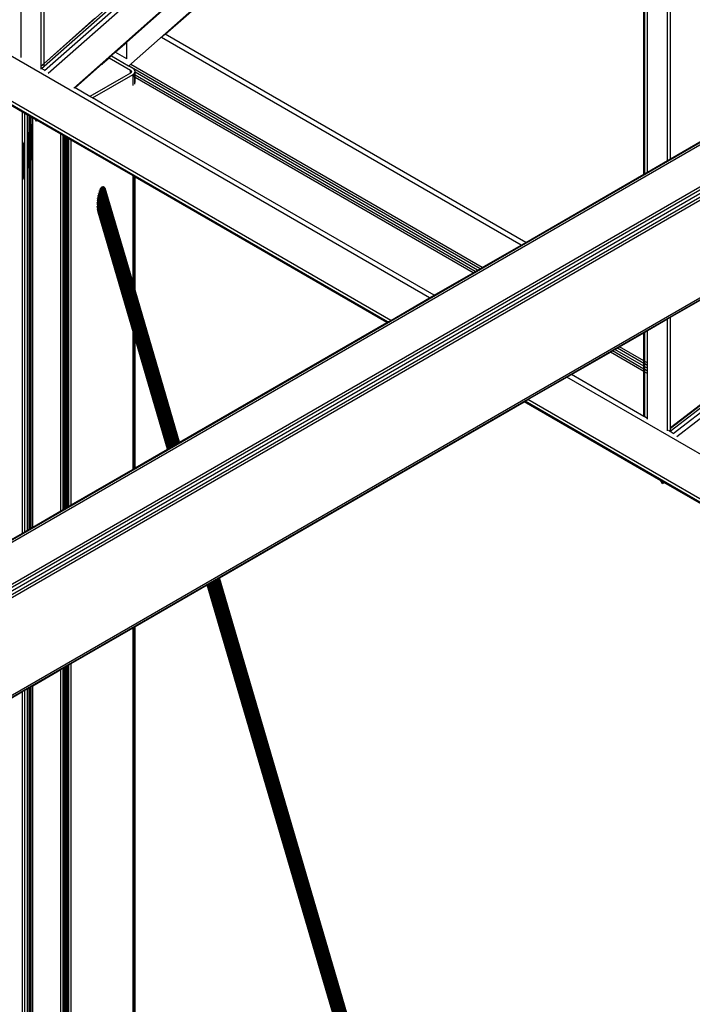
# Model space of a CAD drawing. Header units: millimetres. Extents: x 10 to 1250, y -62 to 528.
# Tile 752 of 909: x 624.097 to 624.691, y 520.601 to 521.47. Entities that reach past the tile are written whole.
import ezdxf

# ---------------------------------------------------------------- set-up
doc = ezdxf.new("R2010")
doc.units = ezdxf.units.MM
doc.header["$LTSCALE"] = 0.05

msp = doc.modelspace()

# ---------------------------------------------------------------- linework, layer by layer
at = {"color": 8}
for p, q in [((624.09857, 521.43701), (624.09857, 522.23616)), ((624.11639, 521.42956), (624.11639, 522.22381)), ((624.11894, 521.43182), (624.11894, 522.22205)), ((624.11667, 521.4273), (624.6212, 521.87407)), ((624.11894, 521.43162), (624.61973, 521.87508)), ((624.11943, 521.42564), (624.6238, 521.87227)), ((624.12257, 521.42315), (624.62714, 521.86995)), ((624.45938, 521.22477), (623.36468, 521.8568)), ((624.14527, 521.41004), (624.64818, 521.85537)), ((624.19191, 521.45056), (624.64865, 521.85501)), ((624.42503, 521.20494), (623.33033, 521.83697)), ((624.66963, 521.34616), (624.66963, 521.84051)), ((624.67218, 521.34763), (624.67218, 521.83875)), ((624.42255, 521.20351), (623.32784, 521.83553)), ((624.19349, 521.42946), (624.64865, 521.83252)), ((624.22602, 521.45749), (624.64865, 521.83174)), ((624.64865, 521.33405), (624.64865, 521.83174)), ((624.64947, 521.33452), (624.64947, 521.83246)), ((624.65181, 521.33587), (624.65181, 521.83453)), ((622.42582, 520.05006), (625.17876, 521.63947)), ((622.42779, 520.04937), (625.17876, 521.63764)), ((622.4599, 520.03083), (625.20489, 521.61565)), ((622.46188, 520.02924), (625.20761, 521.61448)), ((622.46355, 520.02698), (625.20974, 521.61249)), ((622.46467, 520.0244), (625.21249, 521.61086)), ((622.46506, 520.02189), (625.2127, 521.60824)), ((622.50939, 519.96142), (625.19965, 521.51464)), ((622.51083, 519.96042), (625.19905, 521.51247)), ((624.67187, 521.1071), (625.17134, 521.49292)), ((624.67218, 521.1098), (625.16966, 521.49409)), ((624.67459, 521.10512), (625.17412, 521.49099)), ((624.67784, 521.10256), (625.17758, 521.48859)), ((624.11894, 521.43182), (624.16391, 521.47164)), ((624.5402, 521.27143), (624.22269, 521.45474)), ((624.22334, 521.45511), (624.22602, 521.45749)), ((624.54424, 521.27376), (624.22602, 521.45749)), ((624.1818, 521.4416), (624.19191, 521.45056)), ((624.19191, 521.43576), (624.19191, 521.45056)), ((624.17633, 521.43676), (624.17811, 521.43834)), ((624.17811, 521.43834), (624.17831, 521.43852)), ((624.17863, 521.43804), (624.17811, 521.43834)), ((624.17831, 521.43852), (624.1818, 521.4416)), ((624.17863, 521.43804), (624.17831, 521.43852)), ((624.19349, 521.42946), (624.17863, 521.43804)), ((624.19191, 521.43576), (624.1818, 521.4416)), ((624.11639, 521.42956), (624.11894, 521.43182)), ((624.11639, 521.42937), (624.11894, 521.43162)), ((624.11639, 521.42937), (624.11639, 521.42956)), ((624.11639, 521.42746), (624.11639, 521.42937)), ((624.11894, 521.43162), (624.11894, 521.43182)), ((624.11894, 521.4296), (624.11894, 521.43162)), ((624.14632, 521.41019), (624.17031, 521.43143)), ((624.17031, 521.43143), (624.17633, 521.43676)), ((624.17031, 521.43047), (624.17031, 521.43143)), ((624.17633, 521.43676), (624.19523, 521.42585)), ((624.1938, 521.42928), (624.19349, 521.42946)), ((624.19748, 521.42716), (624.1938, 521.42928)), ((624.50399, 521.25053), (624.19405, 521.42947)), ((624.50585, 521.2516), (624.19558, 521.43073)), ((624.11667, 521.4273), (624.11639, 521.42746)), ((624.11639, 521.42672), (624.11639, 521.42746)), ((624.11937, 521.42574), (624.11667, 521.4273)), ((624.18902, 521.41967), (624.15946, 521.4026)), ((624.16172, 521.40129), (624.19748, 521.42194)), ((624.19523, 521.42325), (624.18902, 521.41967)), ((624.19523, 521.42585), (624.19592, 521.42525)), ((624.19523, 521.42375), (624.19523, 521.42585)), ((624.19557, 521.42355), (624.19523, 521.42375)), ((624.19523, 521.42325), (624.19523, 521.42375)), ((624.19557, 521.42355), (624.19523, 521.42325)), ((624.19592, 521.42384), (624.19557, 521.42355)), ((624.19592, 521.42525), (624.19616, 521.42455)), ((624.19592, 521.42384), (624.19592, 521.42525)), ((624.19616, 521.42455), (624.19592, 521.42384)), ((624.19888, 521.42596), (624.19748, 521.42716)), ((624.19748, 521.42194), (624.19888, 521.42314)), ((624.19748, 521.41217), (624.19748, 521.42194)), ((624.19935, 521.42455), (624.19888, 521.42596)), ((624.19888, 521.42314), (624.19917, 521.424)), ((624.19888, 521.42164), (624.19888, 521.42314)), ((624.19935, 521.42137), (624.19888, 521.42164)), ((624.19888, 521.4195), (624.19888, 521.42164)), ((624.19917, 521.424), (624.19935, 521.42455)), ((624.19935, 521.42389), (624.19917, 521.424)), ((624.19935, 521.42389), (624.19935, 521.42455)), ((624.50181, 521.24927), (624.19935, 521.42389)), ((624.19935, 521.42137), (624.19935, 521.42389)), ((624.49962, 521.248), (624.19935, 521.42137)), ((624.19935, 521.41923), (624.19935, 521.42137)), ((624.19935, 521.41923), (624.19888, 521.4195)), ((624.19888, 521.4195), (624.19888, 521.41337)), ((624.49777, 521.24694), (624.19935, 521.41923)), ((624.19935, 521.41478), (624.19935, 521.41923)), ((624.0999, 521.38879), (624.07499, 521.40317)), ((624.14632, 521.41019), (624.14592, 521.41042)), ((624.15946, 521.4026), (624.14632, 521.41019)), ((624.16172, 521.40129), (624.15946, 521.4026)), ((624.17018, 521.39641), (624.16172, 521.40129)), ((624.46342, 521.22711), (624.17018, 521.39641)), ((624.0999, 521.35843), (624.0999, 521.38879)), ((624.10197, 521.38759), (624.0999, 521.38879)), ((624.10442, 521.38618), (624.10197, 521.38759)), ((624.10197, 521.36311), (624.10197, 521.38759)), ((624.10564, 521.38548), (624.10442, 521.38618)), ((624.10442, 521.36864), (624.10442, 521.38618)), ((624.10667, 521.38488), (624.10564, 521.38548)), ((624.10564, 521.3714), (624.10564, 521.38548)), ((624.10686, 521.38477), (624.10667, 521.38488)), ((624.10667, 521.37374), (624.10667, 521.38488)), ((624.10706, 521.38465), (624.10686, 521.38477)), ((624.10686, 521.37416), (624.10686, 521.38477)), ((624.10754, 521.38438), (624.10706, 521.38465)), ((624.10706, 521.37462), (624.10706, 521.38465)), ((624.10893, 521.38357), (624.10754, 521.38438)), ((624.10754, 521.3757), (624.10754, 521.38438)), ((624.10754, 521.3757), (624.10893, 521.37884)), ((624.10754, 521.37546), (624.10893, 521.37861)), ((624.10754, 521.375), (624.10893, 521.37815)), ((624.10754, 521.37431), (624.10893, 521.37746)), ((624.10754, 521.37342), (624.10893, 521.37656)), ((624.11135, 521.38218), (624.10893, 521.38357)), ((624.10893, 521.37884), (624.10893, 521.38357)), ((624.10893, 521.37861), (624.10893, 521.37884)), ((624.10893, 521.37815), (624.10893, 521.37861)), ((624.10893, 521.37746), (624.10893, 521.37815)), ((624.10893, 521.37656), (624.10893, 521.37746)), ((624.10893, 521.37547), (624.10893, 521.37656)), ((624.11227, 521.38082), (624.11135, 521.38218)), ((624.11284, 521.38132), (624.11135, 521.38218)), ((624.11227, 521.38082), (624.11284, 521.38132)), ((624.11299, 521.38123), (624.11227, 521.38082)), ((624.11299, 521.38123), (624.11284, 521.38132)), ((624.13384, 521.36919), (624.11299, 521.38123)), ((624.10442, 521.36864), (624.10564, 521.3714)), ((624.10442, 521.3684), (624.10564, 521.37117)), ((624.10442, 521.36794), (624.10564, 521.3707)), ((624.10442, 521.36725), (624.10564, 521.37002)), ((624.10442, 521.36636), (624.10564, 521.36912)), ((624.10442, 521.3684), (624.10442, 521.36864)), ((624.10442, 521.36794), (624.10442, 521.3684)), ((624.10442, 521.36526), (624.10564, 521.36802)), ((624.10442, 521.36725), (624.10442, 521.36794)), ((624.10564, 521.3714), (624.10667, 521.37374)), ((624.10564, 521.37117), (624.10667, 521.37351)), ((624.10564, 521.3707), (624.10667, 521.37304)), ((624.10564, 521.37002), (624.10667, 521.37236)), ((624.10564, 521.36912), (624.10667, 521.37146)), ((624.10564, 521.37117), (624.10564, 521.3714)), ((624.10564, 521.3707), (624.10564, 521.37117)), ((624.10564, 521.37002), (624.10564, 521.3707)), ((624.10564, 521.36802), (624.10667, 521.37036)), ((624.10564, 521.36912), (624.10564, 521.37002)), ((624.10564, 521.36802), (624.10564, 521.36912)), ((624.10564, 521.36675), (624.10667, 521.36909)), ((624.10564, 521.36675), (624.10564, 521.36802)), ((624.10564, 521.36531), (624.10667, 521.36765)), ((624.10667, 521.37374), (624.10686, 521.37416)), ((624.10667, 521.37351), (624.10686, 521.37393)), ((624.10667, 521.37351), (624.10667, 521.37374)), ((624.10667, 521.37304), (624.10667, 521.37351)), ((624.10667, 521.37304), (624.10686, 521.37347)), ((624.10667, 521.37236), (624.10667, 521.37304)), ((624.10667, 521.37236), (624.10686, 521.37278)), ((624.10667, 521.37146), (624.10667, 521.37236)), ((624.10667, 521.37146), (624.10686, 521.37188)), ((624.10667, 521.37036), (624.10667, 521.37146)), ((624.10667, 521.37036), (624.10686, 521.37079)), ((624.10667, 521.36909), (624.10667, 521.37036)), ((624.10667, 521.36909), (624.10686, 521.36951)), ((624.10667, 521.36765), (624.10667, 521.36909)), ((624.10667, 521.36765), (624.10686, 521.36808)), ((624.10667, 521.36608), (624.10667, 521.36765)), ((624.10686, 521.37416), (624.10706, 521.37462)), ((624.10686, 521.37393), (624.10706, 521.37439)), ((624.10686, 521.37393), (624.10686, 521.37416)), ((624.10686, 521.37347), (624.10706, 521.37393)), ((624.10686, 521.37347), (624.10686, 521.37393)), ((624.10686, 521.37278), (624.10686, 521.37347)), ((624.10686, 521.37278), (624.10706, 521.37324)), ((624.10686, 521.37188), (624.10686, 521.37278)), ((624.10686, 521.37188), (624.10706, 521.37234)), ((624.10686, 521.37079), (624.10686, 521.37188)), ((624.10686, 521.37079), (624.10706, 521.37125)), ((624.10686, 521.36951), (624.10686, 521.37079)), ((624.10686, 521.36951), (624.10706, 521.36997)), ((624.10686, 521.36808), (624.10686, 521.36951)), ((624.10686, 521.36808), (624.10706, 521.36854)), ((624.10686, 521.3665), (624.10686, 521.36808)), ((624.10706, 521.37462), (624.10754, 521.3757)), ((624.10706, 521.37439), (624.10754, 521.37546)), ((624.10706, 521.37393), (624.10754, 521.375)), ((624.10706, 521.37439), (624.10706, 521.37462)), ((624.10706, 521.37393), (624.10706, 521.37439)), ((624.10706, 521.37324), (624.10754, 521.37431)), ((624.10706, 521.37324), (624.10706, 521.37393)), ((624.10706, 521.37234), (624.10754, 521.37342)), ((624.10706, 521.37234), (624.10706, 521.37324)), ((624.10706, 521.37125), (624.10706, 521.37234)), ((624.10706, 521.37125), (624.10754, 521.37232)), ((624.10706, 521.36997), (624.10706, 521.37125)), ((624.10706, 521.36997), (624.10754, 521.37105)), ((624.10706, 521.36854), (624.10706, 521.36997)), ((624.10706, 521.36854), (624.10754, 521.36961)), ((624.10706, 521.36696), (624.10706, 521.36854)), ((624.10706, 521.36696), (624.10754, 521.36804)), ((624.10754, 521.37546), (624.10754, 521.3757)), ((624.10754, 521.37232), (624.10893, 521.37547)), ((624.10754, 521.375), (624.10754, 521.37546)), ((624.10754, 521.37431), (624.10754, 521.375)), ((624.10754, 521.37342), (624.10754, 521.37431)), ((624.10754, 521.37105), (624.10893, 521.37419)), ((624.10754, 521.37232), (624.10754, 521.37342)), ((624.10754, 521.36961), (624.10893, 521.37276)), ((624.10754, 521.37105), (624.10754, 521.37232)), ((624.10754, 521.36804), (624.10893, 521.37118)), ((624.10754, 521.36961), (624.10754, 521.37105)), ((624.10754, 521.36804), (624.10754, 521.36961)), ((624.10754, 521.36635), (624.10893, 521.3695)), ((624.10754, 521.36635), (624.10754, 521.36804)), ((624.10754, 521.36458), (624.10893, 521.36773)), ((624.10893, 521.37419), (624.10893, 521.37547)), ((624.10893, 521.37276), (624.10893, 521.37419)), ((624.10893, 521.37118), (624.10893, 521.37276)), ((624.10893, 521.3695), (624.10893, 521.37118)), ((624.10893, 521.36773), (624.10893, 521.3695)), ((624.10893, 521.3659), (624.10893, 521.36773)), ((624.13384, 521.03682), (624.13384, 521.36919)), ((624.13591, 521.368), (624.13384, 521.36919)), ((624.13591, 521.03802), (624.13591, 521.368)), ((624.1361, 521.36789), (624.13591, 521.368)), ((624.1361, 521.03813), (624.1361, 521.36789)), ((624.13637, 521.36773), (624.1361, 521.36789)), ((624.13637, 521.03828), (624.13637, 521.36773)), ((624.13656, 521.36762), (624.13637, 521.36773)), ((624.13656, 521.03839), (624.13656, 521.36762)), ((624.13714, 521.36729), (624.13656, 521.36762)), ((624.67218, 521.34763), (624.71715, 521.3736)), ((624.0999, 521.35843), (624.10197, 521.36311)), ((624.0999, 521.3582), (624.10197, 521.36288)), ((624.0999, 521.35774), (624.10197, 521.36242)), ((624.0999, 521.35705), (624.10197, 521.36173)), ((624.0999, 521.35615), (624.10197, 521.36083)), ((624.0999, 521.35506), (624.10197, 521.35974)), ((624.10197, 521.36288), (624.10197, 521.36311)), ((624.10197, 521.36242), (624.10197, 521.36288)), ((624.10197, 521.36173), (624.10197, 521.36242)), ((624.10197, 521.36083), (624.10197, 521.36173)), ((624.10197, 521.35974), (624.10197, 521.36083)), ((624.10197, 521.35846), (624.10197, 521.35974)), ((624.10442, 521.36636), (624.10442, 521.36725)), ((624.10442, 521.36399), (624.10564, 521.36675)), ((624.10442, 521.36526), (624.10442, 521.36636)), ((624.10442, 521.36255), (624.10564, 521.36531)), ((624.10442, 521.36399), (624.10442, 521.36526)), ((624.10442, 521.36255), (624.10442, 521.36399)), ((624.10442, 521.36098), (624.10564, 521.36374)), ((624.10442, 521.36098), (624.10442, 521.36255)), ((624.10442, 521.35929), (624.10564, 521.36205)), ((624.10442, 521.35929), (624.10442, 521.36098)), ((624.10442, 521.35752), (624.10564, 521.36028)), ((624.10442, 521.35752), (624.10442, 521.35929)), ((624.10564, 521.36531), (624.10564, 521.36675)), ((624.10564, 521.36374), (624.10667, 521.36608)), ((624.10564, 521.36374), (624.10564, 521.36531)), ((624.10564, 521.36205), (624.10667, 521.3644)), ((624.10564, 521.36205), (624.10564, 521.36374)), ((624.10564, 521.36028), (624.10667, 521.36262)), ((624.10564, 521.36028), (624.10564, 521.36205)), ((624.10564, 521.35845), (624.10667, 521.36079)), ((624.10564, 521.35845), (624.10564, 521.36028)), ((624.10564, 521.35659), (624.10667, 521.35893)), ((624.10667, 521.36608), (624.10686, 521.3665)), ((624.10667, 521.3644), (624.10667, 521.36608)), ((624.10667, 521.3644), (624.10686, 521.36482)), ((624.10667, 521.36262), (624.10667, 521.3644)), ((624.10667, 521.36262), (624.10686, 521.36305)), ((624.10667, 521.36079), (624.10667, 521.36262)), ((624.10667, 521.36079), (624.10686, 521.36122)), ((624.10667, 521.35893), (624.10667, 521.36079)), ((624.10667, 521.35893), (624.10686, 521.35936)), ((624.10667, 521.35708), (624.10667, 521.35893)), ((624.10686, 521.3665), (624.10706, 521.36696)), ((624.10686, 521.36482), (624.10686, 521.3665)), ((624.10686, 521.36482), (624.10706, 521.36528)), ((624.10686, 521.36305), (624.10686, 521.36482)), ((624.10686, 521.36305), (624.10706, 521.36351)), ((624.10686, 521.36122), (624.10686, 521.36305)), ((624.10686, 521.36122), (624.10706, 521.36168)), ((624.10686, 521.35936), (624.10686, 521.36122)), ((624.10686, 521.35936), (624.10706, 521.35982)), ((624.10686, 521.3575), (624.10686, 521.35936)), ((624.10706, 521.36528), (624.10706, 521.36696)), ((624.10706, 521.36528), (624.10754, 521.36635)), ((624.10706, 521.36351), (624.10706, 521.36528)), ((624.10706, 521.36351), (624.10754, 521.36458)), ((624.10706, 521.36168), (624.10706, 521.36351)), ((624.10706, 521.36168), (624.10754, 521.36275)), ((624.10706, 521.35982), (624.10706, 521.36168)), ((624.10706, 521.35982), (624.10754, 521.36089)), ((624.10706, 521.35796), (624.10706, 521.35982)), ((624.10706, 521.35796), (624.10754, 521.35903)), ((624.10754, 521.36458), (624.10754, 521.36635)), ((624.10754, 521.36275), (624.10893, 521.3659)), ((624.10754, 521.36275), (624.10754, 521.36458)), ((624.10754, 521.36089), (624.10893, 521.36404)), ((624.10754, 521.36089), (624.10754, 521.36275)), ((624.10754, 521.35903), (624.10893, 521.36218)), ((624.10754, 521.35903), (624.10754, 521.36089)), ((624.10754, 521.3572), (624.10893, 521.36035)), ((624.10754, 521.3572), (624.10754, 521.35903)), ((624.10893, 521.36404), (624.10893, 521.3659)), ((624.10893, 521.36218), (624.10893, 521.36404)), ((624.10893, 521.36035), (624.10893, 521.36218)), ((624.10893, 521.35858), (624.10893, 521.36035)), ((624.13714, 521.03873), (624.13714, 521.36729)), ((624.13836, 521.36658), (624.13714, 521.36729)), ((624.13836, 521.03943), (624.13836, 521.36658)), ((624.13863, 521.36643), (624.13836, 521.36658)), ((624.13863, 521.03959), (624.13863, 521.36643)), ((624.13958, 521.36588), (624.13863, 521.36643)), ((624.13958, 521.04014), (624.13958, 521.36588)), ((624.14062, 521.36528), (624.13958, 521.36588)), ((624.14062, 521.04073), (624.14062, 521.36528)), ((624.1408, 521.36517), (624.14062, 521.36528)), ((624.1408, 521.04084), (624.1408, 521.36517)), ((624.14287, 521.36398), (624.1408, 521.36517)), ((624.14287, 521.04204), (624.14287, 521.36398)), ((624.19748, 521.33245), (624.14287, 521.36398)), ((624.0999, 521.35378), (624.10197, 521.35846)), ((624.0999, 521.3582), (624.0999, 521.35843)), ((624.0999, 521.35774), (624.0999, 521.3582)), ((624.0999, 521.35705), (624.0999, 521.35774)), ((624.0999, 521.35615), (624.0999, 521.35705)), ((624.0999, 521.35235), (624.10197, 521.35703)), ((624.0999, 521.35506), (624.0999, 521.35615)), ((624.0999, 521.35077), (624.10197, 521.35545)), ((624.0999, 521.35378), (624.0999, 521.35506)), ((624.0999, 521.35235), (624.0999, 521.35378)), ((624.0999, 521.34909), (624.10197, 521.35377)), ((624.0999, 521.35077), (624.0999, 521.35235)), ((624.0999, 521.34732), (624.10197, 521.352)), ((624.0999, 521.34909), (624.0999, 521.35077)), ((624.0999, 521.34549), (624.10197, 521.35017)), ((624.10197, 521.35703), (624.10197, 521.35846)), ((624.10197, 521.35545), (624.10197, 521.35703)), ((624.10197, 521.35377), (624.10197, 521.35545)), ((624.10197, 521.352), (624.10197, 521.35377)), ((624.10197, 521.35017), (624.10197, 521.352)), ((624.10197, 521.34831), (624.10197, 521.35017)), ((624.10442, 521.35569), (624.10564, 521.35845)), ((624.10442, 521.35569), (624.10442, 521.35752)), ((624.10442, 521.35383), (624.10564, 521.35659)), ((624.10442, 521.35383), (624.10442, 521.35569)), ((624.10442, 521.35197), (624.10564, 521.35474)), ((624.10442, 521.35197), (624.10442, 521.35383)), ((624.10442, 521.35014), (624.10564, 521.35291)), ((624.10442, 521.35014), (624.10442, 521.35197)), ((624.10442, 521.34837), (624.10564, 521.35114)), ((624.10442, 521.34837), (624.10442, 521.35014)), ((624.10564, 521.35659), (624.10564, 521.35845)), ((624.10564, 521.35474), (624.10667, 521.35708)), ((624.10564, 521.35474), (624.10564, 521.35659)), ((624.10564, 521.35291), (624.10667, 521.35525)), ((624.10564, 521.35291), (624.10564, 521.35474)), ((624.10564, 521.35114), (624.10667, 521.35348)), ((624.10564, 521.35114), (624.10564, 521.35291)), ((624.10564, 521.34945), (624.10667, 521.35179)), ((624.10564, 521.34945), (624.10564, 521.35114)), ((624.10564, 521.34788), (624.10667, 521.35022)), ((624.10667, 521.35708), (624.10686, 521.3575)), ((624.10667, 521.35525), (624.10667, 521.35708)), ((624.10667, 521.35525), (624.10686, 521.35567)), ((624.10667, 521.35348), (624.10667, 521.35525)), ((624.10667, 521.35348), (624.10686, 521.3539)), ((624.10667, 521.35179), (624.10667, 521.35348)), ((624.10667, 521.35179), (624.10686, 521.35221)), ((624.10667, 521.35022), (624.10667, 521.35179)), ((624.10667, 521.35022), (624.10686, 521.35064)), ((624.10667, 521.34878), (624.10667, 521.35022)), ((624.10686, 521.3575), (624.10706, 521.35796)), ((624.10686, 521.35567), (624.10686, 521.3575)), ((624.10686, 521.35567), (624.10706, 521.35613)), ((624.10686, 521.3539), (624.10686, 521.35567)), ((624.10686, 521.3539), (624.10706, 521.35436)), ((624.10686, 521.35221), (624.10686, 521.3539)), ((624.10686, 521.35221), (624.10706, 521.35267)), ((624.10686, 521.35064), (624.10686, 521.35221)), ((624.10686, 521.35064), (624.10706, 521.3511)), ((624.10686, 521.34921), (624.10686, 521.35064)), ((624.10706, 521.35613), (624.10706, 521.35796)), ((624.10706, 521.35613), (624.10754, 521.3572)), ((624.10706, 521.35436), (624.10706, 521.35613)), ((624.10706, 521.35436), (624.10754, 521.35543)), ((624.10706, 521.35267), (624.10706, 521.35436)), ((624.10706, 521.35267), (624.10754, 521.35375)), ((624.10706, 521.3511), (624.10706, 521.35267)), ((624.10706, 521.3511), (624.10754, 521.35217)), ((624.10706, 521.34967), (624.10706, 521.3511)), ((624.10706, 521.34967), (624.10754, 521.35074)), ((624.10754, 521.35543), (624.10893, 521.35858)), ((624.10754, 521.35543), (624.10754, 521.3572)), ((624.10754, 521.35375), (624.10893, 521.35689)), ((624.10754, 521.35375), (624.10754, 521.35543)), ((624.10754, 521.35217), (624.10893, 521.35532)), ((624.10754, 521.35074), (624.10893, 521.35389)), ((624.10754, 521.35217), (624.10754, 521.35375)), ((624.10754, 521.34947), (624.10893, 521.35261)), ((624.10754, 521.35074), (624.10754, 521.35217)), ((624.10754, 521.34837), (624.10893, 521.35152)), ((624.10754, 521.34947), (624.10754, 521.35074)), ((624.10754, 521.34747), (624.10893, 521.35062)), ((624.10893, 521.35689), (624.10893, 521.35858)), ((624.10893, 521.35532), (624.10893, 521.35689)), ((624.10893, 521.35389), (624.10893, 521.35532)), ((624.10893, 521.35261), (624.10893, 521.35389)), ((624.10893, 521.35152), (624.10893, 521.35261)), ((624.10893, 521.35062), (624.10893, 521.35152)), ((624.10893, 521.34993), (624.10893, 521.35062)), ((624.0999, 521.34732), (624.0999, 521.34909)), ((624.0999, 521.34363), (624.10197, 521.34831)), ((624.0999, 521.34549), (624.0999, 521.34732)), ((624.0999, 521.34177), (624.10197, 521.34645)), ((624.0999, 521.34363), (624.0999, 521.34549)), ((624.0999, 521.33994), (624.10197, 521.34462)), ((624.0999, 521.34177), (624.0999, 521.34363)), ((624.0999, 521.33817), (624.10197, 521.34285)), ((624.0999, 521.33994), (624.0999, 521.34177)), ((624.10197, 521.34645), (624.10197, 521.34831)), ((624.10197, 521.34462), (624.10197, 521.34645)), ((624.10197, 521.34285), (624.10197, 521.34462)), ((624.10197, 521.34116), (624.10197, 521.34285)), ((624.10442, 521.34669), (624.10564, 521.34945)), ((624.10442, 521.34669), (624.10442, 521.34837)), ((624.10442, 521.34512), (624.10564, 521.34788)), ((624.10442, 521.34512), (624.10442, 521.34669)), ((624.10442, 521.34368), (624.10564, 521.34644)), ((624.10442, 521.34241), (624.10564, 521.34517)), ((624.10442, 521.34368), (624.10442, 521.34512)), ((624.10442, 521.34131), (624.10564, 521.34407)), ((624.10442, 521.34241), (624.10442, 521.34368)), ((624.10442, 521.34041), (624.10564, 521.34318)), ((624.10442, 521.33973), (624.10564, 521.34249)), ((624.10442, 521.34131), (624.10442, 521.34241)), ((624.10442, 521.33927), (624.10564, 521.34203)), ((624.10442, 521.33903), (624.10564, 521.3418)), ((624.10564, 521.34788), (624.10564, 521.34945)), ((624.10564, 521.34644), (624.10667, 521.34878)), ((624.10564, 521.34644), (624.10564, 521.34788)), ((624.10564, 521.34517), (624.10667, 521.34751)), ((624.10564, 521.34517), (624.10564, 521.34644)), ((624.10564, 521.34407), (624.10667, 521.34641)), ((624.10564, 521.34318), (624.10667, 521.34552)), ((624.10564, 521.34407), (624.10564, 521.34517)), ((624.10564, 521.34249), (624.10667, 521.34483)), ((624.10564, 521.34203), (624.10667, 521.34437)), ((624.10564, 521.3418), (624.10667, 521.34414)), ((624.10564, 521.34318), (624.10564, 521.34407)), ((624.10564, 521.34249), (624.10564, 521.34318)), ((624.10564, 521.34203), (624.10564, 521.34249)), ((624.10564, 521.3418), (624.10564, 521.34203)), ((624.10564, 521.02054), (624.10564, 521.3418)), ((624.10667, 521.34878), (624.10686, 521.34921)), ((624.10667, 521.34751), (624.10667, 521.34878)), ((624.10667, 521.34751), (624.10686, 521.34793)), ((624.10667, 521.34641), (624.10667, 521.34751)), ((624.10667, 521.34641), (624.10686, 521.34684)), ((624.10667, 521.34552), (624.10667, 521.34641)), ((624.10667, 521.34552), (624.10686, 521.34594)), ((624.10667, 521.34483), (624.10667, 521.34552)), ((624.10667, 521.34483), (624.10686, 521.34525)), ((624.10667, 521.34437), (624.10667, 521.34483)), ((624.10667, 521.34437), (624.10686, 521.34479)), ((624.10667, 521.34414), (624.10686, 521.34456)), ((624.10667, 521.34414), (624.10667, 521.34437)), ((624.10667, 521.02114), (624.10667, 521.34414)), ((624.10686, 521.34921), (624.10706, 521.34967)), ((624.10686, 521.34793), (624.10686, 521.34921)), ((624.10686, 521.34793), (624.10706, 521.34839)), ((624.10686, 521.34684), (624.10686, 521.34793)), ((624.10686, 521.34684), (624.10706, 521.3473)), ((624.10686, 521.34594), (624.10686, 521.34684)), ((624.10686, 521.34594), (624.10706, 521.3464)), ((624.10686, 521.34525), (624.10686, 521.34594)), ((624.10686, 521.34525), (624.10706, 521.34571)), ((624.10686, 521.34479), (624.10686, 521.34525)), ((624.10686, 521.34479), (624.10706, 521.34525)), ((624.10686, 521.34456), (624.10706, 521.34502)), ((624.10686, 521.34456), (624.10686, 521.34479)), ((624.10686, 521.02125), (624.10686, 521.34456)), ((624.10706, 521.34839), (624.10706, 521.34967)), ((624.10706, 521.34839), (624.10754, 521.34947)), ((624.10706, 521.3473), (624.10706, 521.34839)), ((624.10706, 521.3473), (624.10754, 521.34837)), ((624.10706, 521.3464), (624.10754, 521.34747)), ((624.10706, 521.3464), (624.10706, 521.3473)), ((624.10706, 521.34571), (624.10754, 521.34679)), ((624.10706, 521.34571), (624.10706, 521.3464)), ((624.10706, 521.34525), (624.10754, 521.34633)), ((624.10706, 521.34502), (624.10754, 521.34609)), ((624.10706, 521.34525), (624.10706, 521.34571)), ((624.10706, 521.34502), (624.10706, 521.34525)), ((624.10706, 521.02136), (624.10706, 521.34502)), ((624.10754, 521.34679), (624.10893, 521.34993)), ((624.10754, 521.34633), (624.10893, 521.34947)), ((624.10754, 521.34837), (624.10754, 521.34947)), ((624.10754, 521.34609), (624.10893, 521.34924)), ((624.10754, 521.34747), (624.10754, 521.34837)), ((624.10754, 521.34679), (624.10754, 521.34747)), ((624.10754, 521.34633), (624.10754, 521.34679)), ((624.10754, 521.34609), (624.10754, 521.34633)), ((624.10754, 521.02164), (624.10754, 521.34609)), ((624.10893, 521.34947), (624.10893, 521.34993)), ((624.10893, 521.34924), (624.10893, 521.34947)), ((624.10893, 521.02244), (624.10893, 521.34924)), ((624.65181, 521.33587), (624.66963, 521.34616)), ((624.66963, 521.34616), (624.67218, 521.34763)), ((624.0999, 521.33648), (624.10197, 521.34116)), ((624.0999, 521.33817), (624.0999, 521.33994)), ((624.0999, 521.33491), (624.10197, 521.33959)), ((624.0999, 521.33648), (624.0999, 521.33817)), ((624.0999, 521.33348), (624.10197, 521.33816)), ((624.0999, 521.3322), (624.10197, 521.33688)), ((624.0999, 521.33491), (624.0999, 521.33648)), ((624.0999, 521.33111), (624.10197, 521.33579)), ((624.0999, 521.33348), (624.0999, 521.33491)), ((624.0999, 521.33021), (624.10197, 521.33489)), ((624.0999, 521.32952), (624.10197, 521.33421)), ((624.0999, 521.32906), (624.10197, 521.33374)), ((624.0999, 521.32883), (624.10197, 521.33351)), ((624.0999, 521.3322), (624.0999, 521.33348)), ((624.10197, 521.33959), (624.10197, 521.34116)), ((624.10197, 521.33816), (624.10197, 521.33959)), ((624.10197, 521.33688), (624.10197, 521.33816)), ((624.10197, 521.33579), (624.10197, 521.33688)), ((624.10197, 521.33489), (624.10197, 521.33579)), ((624.10197, 521.33421), (624.10197, 521.33489)), ((624.10197, 521.33374), (624.10197, 521.33421)), ((624.10197, 521.33351), (624.10197, 521.33374)), ((624.10197, 521.01842), (624.10197, 521.33351)), ((624.10442, 521.34041), (624.10442, 521.34131)), ((624.10442, 521.33973), (624.10442, 521.34041)), ((624.10442, 521.33927), (624.10442, 521.33973)), ((624.10442, 521.33903), (624.10442, 521.33927)), ((624.10442, 521.01983), (624.10442, 521.33903)), ((624.54424, 521.27376), (624.64865, 521.33405)), ((624.64865, 521.33405), (624.64947, 521.33452)), ((624.64947, 521.33452), (624.65181, 521.33587)), ((624.0999, 521.33111), (624.0999, 521.3322)), ((624.0999, 521.33021), (624.0999, 521.33111)), ((624.0999, 521.32952), (624.0999, 521.33021)), ((624.0999, 521.32906), (624.0999, 521.32952)), ((624.0999, 521.32883), (624.0999, 521.32906)), ((624.0999, 521.01723), (624.0999, 521.32883)), ((624.19748, 521.23806), (624.19748, 521.33245)), ((624.19888, 521.33165), (624.19748, 521.33245)), ((624.19888, 521.23331), (624.19888, 521.33165)), ((624.19935, 521.33137), (624.19888, 521.33165)), ((624.19935, 521.23169), (624.19935, 521.33137)), ((624.42168, 521.20301), (624.19935, 521.33137)), ((624.23184, 521.0934), (624.16675, 521.31558)), ((624.23249, 521.09378), (624.16709, 521.31703)), ((624.23316, 521.09417), (624.16747, 521.31837)), ((624.23383, 521.09455), (624.16791, 521.31958)), ((624.2345, 521.09494), (624.16837, 521.32063)), ((624.23514, 521.09531), (624.16887, 521.32152)), ((624.23576, 521.09567), (624.16938, 521.32222)), ((624.23634, 521.096), (624.16991, 521.32273)), ((624.23687, 521.09631), (624.17044, 521.32304)), ((624.23735, 521.09658), (624.17097, 521.32314)), ((624.23777, 521.09682), (624.17149, 521.32303)), ((624.23811, 521.09702), (624.17198, 521.32272)), ((624.23838, 521.09718), (624.17245, 521.3222)), ((624.23857, 521.09729), (624.17288, 521.32149)), ((624.17361, 521.31954), (624.17327, 521.3206)), ((624.19748, 521.23806), (624.17361, 521.31954)), ((624.16594, 521.30747), (624.22912, 521.09183)), ((624.22956, 521.09208), (624.16597, 521.30912)), ((624.23006, 521.09237), (624.16607, 521.31078)), ((624.23061, 521.09269), (624.16623, 521.31243)), ((624.23121, 521.09304), (624.16646, 521.31403)), ((624.22874, 521.09161), (624.16597, 521.30586)), ((624.22844, 521.09144), (624.16607, 521.30432)), ((624.22822, 521.09131), (624.16623, 521.30286)), ((624.22807, 521.09123), (624.16646, 521.30152)), ((624.19748, 521.19539), (624.16675, 521.30031)), ((624.5402, 521.27143), (624.54424, 521.27376)), ((624.50585, 521.2516), (624.5402, 521.27143)), ((624.46342, 521.22711), (624.49777, 521.24694)), ((624.49777, 521.24694), (624.49962, 521.248)), ((624.49962, 521.248), (624.50181, 521.24927)), ((624.50181, 521.24927), (624.50399, 521.25053)), ((624.50399, 521.25053), (624.50585, 521.2516)), ((624.19888, 521.23331), (624.19748, 521.23806)), ((624.19935, 521.23169), (624.19888, 521.23331)), ((624.23868, 521.09735), (624.19935, 521.23169)), ((624.67218, 521.20764), (624.71715, 521.2336)), ((624.42503, 521.20494), (624.45938, 521.22477)), ((624.45938, 521.22477), (624.46342, 521.22711)), ((624.23868, 521.09735), (624.42168, 521.20301)), ((624.42168, 521.20301), (624.42255, 521.20351)), ((624.42255, 521.20351), (624.42503, 521.20494)), ((624.65181, 521.19588), (624.66963, 521.20617)), ((624.66963, 521.20617), (624.67218, 521.20764)), ((624.66963, 521.10731), (624.66963, 521.20617)), ((624.67218, 521.11026), (624.67218, 521.20764)), ((624.19748, 521.07357), (624.19748, 521.19539)), ((624.19888, 521.19064), (624.19748, 521.19539)), ((624.62709, 521.1816), (624.64865, 521.19406)), ((624.64865, 521.19406), (624.64947, 521.19453)), ((624.64865, 521.16915), (624.64865, 521.19406)), ((624.64947, 521.19453), (624.65181, 521.19588)), ((624.64947, 521.16868), (624.64947, 521.19453)), ((624.65181, 521.16733), (624.65181, 521.19588)), ((624.19888, 521.07437), (624.19888, 521.19064)), ((624.19935, 521.18902), (624.19888, 521.19064)), ((624.19935, 521.07464), (624.19935, 521.18902)), ((624.22801, 521.09119), (624.19935, 521.18902)), ((624.58466, 521.15711), (624.61901, 521.17694)), ((624.61901, 521.17694), (624.62086, 521.17801)), ((624.64865, 521.15982), (624.61901, 521.17694)), ((624.62086, 521.17801), (624.62305, 521.17927)), ((624.64865, 521.16196), (624.62086, 521.17801)), ((624.62305, 521.17927), (624.62523, 521.18053)), ((624.64865, 521.16449), (624.62305, 521.17927)), ((624.62523, 521.18053), (624.62709, 521.1816)), ((624.64865, 521.16701), (624.62523, 521.18053)), ((624.64865, 521.16915), (624.62709, 521.1816)), ((624.64947, 521.16868), (624.64865, 521.16915)), ((624.64865, 521.16701), (624.64865, 521.16915)), ((624.65181, 521.16733), (624.64947, 521.16868)), ((624.64947, 521.16653), (624.64947, 521.16868)), ((624.64947, 521.16653), (624.64865, 521.16701)), ((624.64865, 521.16449), (624.64865, 521.16701)), ((624.64947, 521.16401), (624.64865, 521.16449)), ((624.64865, 521.16196), (624.64865, 521.16449)), ((624.64947, 521.16149), (624.64865, 521.16196)), ((624.64865, 521.15982), (624.64865, 521.16196)), ((624.64865, 521.12016), (624.64865, 521.15982)), ((624.64947, 521.15935), (624.64865, 521.15982)), ((624.65181, 521.16518), (624.64947, 521.16653)), ((624.64947, 521.16401), (624.64947, 521.16653)), ((624.65181, 521.16266), (624.64947, 521.16401)), ((624.64947, 521.16149), (624.64947, 521.16401)), ((624.65181, 521.16014), (624.64947, 521.16149)), ((624.64947, 521.15935), (624.64947, 521.16149)), ((624.64947, 521.11969), (624.64947, 521.15935)), ((624.65181, 521.158), (624.64947, 521.15935)), ((624.65181, 521.16518), (624.65181, 521.16733)), ((624.65181, 521.16266), (624.65181, 521.16518)), ((624.65181, 521.16014), (624.65181, 521.16266)), ((624.65181, 521.158), (624.65181, 521.16014)), ((624.54627, 521.13495), (624.58062, 521.15478)), ((624.58062, 521.15478), (624.58466, 521.15711)), ((625.64701, 520.5391), (624.58062, 521.15478)), ((624.64865, 521.12016), (624.58466, 521.15711)), ((624.65181, 521.11834), (624.65181, 521.158)), ((624.67218, 521.11026), (624.71715, 521.145)), ((624.27376, 520.97761), (624.54292, 521.13301)), ((624.54292, 521.13301), (624.54379, 521.13351)), ((624.6635, 521.0634), (624.54292, 521.13301)), ((624.54379, 521.13351), (624.54627, 521.13495)), ((625.61017, 520.51783), (624.54379, 521.13351)), ((625.61266, 520.51927), (624.54627, 521.13495)), ((624.64947, 521.11969), (624.64865, 521.12016)), ((624.65181, 521.11834), (624.64947, 521.11969)), ((624.64948, 521.11962), (624.64947, 521.11969)), ((624.65181, 521.11759), (624.65181, 521.11834)), ((624.67178, 521.10681), (624.67028, 521.10768)), ((624.67453, 521.10522), (624.67178, 521.10681)), ((624.67218, 521.1098), (624.67218, 521.11026)), ((624.67218, 521.10764), (624.67218, 521.1098)), ((624.19935, 521.07464), (624.22801, 521.09119)), ((624.22801, 521.09119), (624.22807, 521.09123)), ((624.22807, 521.09123), (624.22822, 521.09131)), ((624.22822, 521.09131), (624.22844, 521.09144)), ((624.22844, 521.09144), (624.22874, 521.09161)), ((624.22874, 521.09161), (624.22912, 521.09183)), ((624.22912, 521.09183), (624.22956, 521.09208)), ((624.22956, 521.09208), (624.23006, 521.09237)), ((624.23006, 521.09237), (624.23061, 521.09269)), ((624.23061, 521.09269), (624.23121, 521.09304)), ((624.23121, 521.09304), (624.23184, 521.0934)), ((624.23184, 521.0934), (624.23249, 521.09378)), ((624.23249, 521.09378), (624.23316, 521.09417)), ((624.23316, 521.09417), (624.23383, 521.09455)), ((624.23383, 521.09455), (624.2345, 521.09494)), ((624.2345, 521.09494), (624.23514, 521.09531)), ((624.23514, 521.09531), (624.23576, 521.09567)), ((624.23576, 521.09567), (624.23634, 521.096)), ((624.23634, 521.096), (624.23687, 521.09631)), ((624.23687, 521.09631), (624.23735, 521.09658)), ((624.23735, 521.09658), (624.23777, 521.09682)), ((624.23777, 521.09682), (624.23811, 521.09702)), ((624.23811, 521.09702), (624.23838, 521.09718)), ((624.23838, 521.09718), (624.23857, 521.09729)), ((624.23857, 521.09729), (624.23868, 521.09735)), ((624.14287, 521.04204), (624.19748, 521.07357)), ((624.19748, 521.07357), (624.19888, 521.07437)), ((624.19888, 521.07437), (624.19935, 521.07464)), ((624.66502, 521.06101), (624.6635, 521.0634)), ((624.66614, 521.06187), (624.6635, 521.0634)), ((624.66502, 521.06101), (624.66614, 521.06187)), ((624.66633, 521.06176), (624.66502, 521.06101)), ((624.66633, 521.06176), (624.66614, 521.06187)), ((625.17876, 520.76591), (624.66633, 521.06176)), ((624.13384, 521.03682), (624.13591, 521.03802)), ((624.13591, 521.03802), (624.1361, 521.03813)), ((624.1361, 521.03813), (624.13637, 521.03828)), ((624.13637, 521.03828), (624.13656, 521.03839)), ((624.13656, 521.03839), (624.13714, 521.03873)), ((624.13714, 521.03873), (624.13836, 521.03943)), ((624.13836, 521.03943), (624.13863, 521.03959)), ((624.13863, 521.03959), (624.13958, 521.04014)), ((624.13958, 521.04014), (624.14062, 521.04073)), ((624.14062, 521.04073), (624.1408, 521.04084)), ((624.1408, 521.04084), (624.14287, 521.04204)), ((624.10893, 521.02244), (624.13384, 521.03682)), ((624.10197, 521.01842), (624.10442, 521.01983)), ((624.10442, 521.01983), (624.10564, 521.02054)), ((624.10564, 521.02054), (624.10667, 521.02114)), ((624.10667, 521.02114), (624.10686, 521.02125)), ((624.10686, 521.02125), (624.10706, 521.02136)), ((624.10706, 521.02136), (624.10754, 521.02164)), ((624.10754, 521.02164), (624.10893, 521.02244)), ((624.07499, 521.00285), (624.0999, 521.01723)), ((624.0999, 521.01723), (624.10197, 521.01842)), ((624.27142, 520.97626), (624.27196, 520.97657)), ((624.27196, 520.97657), (624.27243, 520.97685)), ((624.58053, 519.92337), (624.27196, 520.97657)), ((624.27243, 520.97685), (624.27285, 520.97708)), ((624.58101, 519.92364), (624.27243, 520.97685)), ((624.27285, 520.97708), (624.27319, 520.97728)), ((624.58142, 519.92388), (624.27285, 520.97708)), ((624.27319, 520.97728), (624.27346, 520.97744)), ((624.58177, 519.92408), (624.27319, 520.97728)), ((624.27346, 520.97744), (624.27365, 520.97755)), ((624.58204, 519.92424), (624.27346, 520.97744)), ((624.27365, 520.97755), (624.27376, 520.97761)), ((624.58223, 519.92435), (624.27365, 520.97755)), ((624.58233, 519.92441), (624.27376, 520.97761)), ((624.19935, 520.93465), (624.26309, 520.97145)), ((624.26309, 520.97145), (624.26315, 520.97149)), ((624.57167, 519.91825), (624.26309, 520.97145)), ((624.26315, 520.97149), (624.2633, 520.97157)), ((624.57173, 519.91828), (624.26315, 520.97149)), ((624.2633, 520.97157), (624.26352, 520.9717)), ((624.57187, 519.91837), (624.2633, 520.97157)), ((624.26352, 520.9717), (624.26382, 520.97187)), ((624.57209, 519.9185), (624.26352, 520.9717)), ((624.26382, 520.97187), (624.2642, 520.97209)), ((624.5724, 519.91867), (624.26382, 520.97187)), ((624.2642, 520.97209), (624.26464, 520.97235)), ((624.2642, 520.97209), (624.57277, 519.91889)), ((624.26464, 520.97235), (624.26514, 520.97264)), ((624.57321, 519.91914), (624.26464, 520.97235)), ((624.26514, 520.97264), (624.26569, 520.97295)), ((624.57371, 519.91943), (624.26514, 520.97264)), ((624.26569, 520.97295), (624.26629, 520.9733)), ((624.57427, 519.91975), (624.26569, 520.97295)), ((624.26629, 520.9733), (624.26692, 520.97366)), ((624.57486, 519.9201), (624.26629, 520.9733)), ((624.26692, 520.97366), (624.26758, 520.97404)), ((624.57549, 519.92046), (624.26692, 520.97366)), ((624.26758, 520.97404), (624.26824, 520.97443)), ((624.57615, 519.92084), (624.26758, 520.97404)), ((624.26824, 520.97443), (624.26892, 520.97481)), ((624.57682, 519.92122), (624.26824, 520.97443)), ((624.26892, 520.97481), (624.26958, 520.9752)), ((624.57749, 519.92161), (624.26892, 520.97481)), ((624.26958, 520.9752), (624.27023, 520.97557)), ((624.57815, 519.92199), (624.26958, 520.9752)), ((624.27023, 520.97557), (624.27084, 520.97593)), ((624.5788, 519.92237), (624.27023, 520.97557)), ((624.27084, 520.97593), (624.27142, 520.97626)), ((624.57942, 519.92272), (624.27084, 520.97593)), ((624.58, 519.92306), (624.27142, 520.97626)), ((624.14287, 520.90204), (624.19748, 520.93357)), ((624.19748, 520.93357), (624.19888, 520.93438)), ((624.19748, 519.96962), (624.19748, 520.93357)), ((624.19888, 520.93438), (624.19935, 520.93465)), ((624.19888, 520.03143), (624.19888, 520.93438)), ((624.19935, 520.03115), (624.19935, 520.93465)), ((624.1361, 520.89813), (624.13637, 520.89829)), ((624.13637, 520.89829), (624.13656, 520.8984)), ((624.13637, 520.06751), (624.13637, 520.89829)), ((624.13656, 520.8984), (624.13714, 520.89873)), ((624.13656, 520.0674), (624.13656, 520.8984)), ((624.13714, 520.89873), (624.13836, 520.89944)), ((624.13714, 520.06707), (624.13714, 520.89873)), ((624.13836, 520.89944), (624.13863, 520.89959)), ((624.13836, 520.06637), (624.13836, 520.89944)), ((624.13863, 520.89959), (624.13958, 520.90014)), ((624.13863, 520.06621), (624.13863, 520.89959)), ((624.13958, 520.90014), (624.14062, 520.90074)), ((624.13958, 520.06566), (624.13958, 520.90014)), ((624.14062, 520.90074), (624.1408, 520.90085)), ((624.14062, 520.06506), (624.14062, 520.90074)), ((624.1408, 520.90085), (624.14287, 520.90204)), ((624.1408, 520.06496), (624.1408, 520.90085)), ((624.14287, 519.67069), (624.14287, 520.90204)), ((624.10893, 520.88245), (624.13384, 520.89683)), ((624.13384, 520.89683), (624.13591, 520.89803)), ((624.13384, 519.66547), (624.13384, 520.89683)), ((624.13591, 520.89803), (624.1361, 520.89813)), ((624.13591, 520.06778), (624.13591, 520.89803)), ((624.1361, 520.06767), (624.1361, 520.89813)), ((624.10564, 520.88055), (624.10667, 520.88114)), ((624.10667, 520.88114), (624.10686, 520.88125)), ((624.10667, 520.08466), (624.10667, 520.88114)), ((624.10686, 520.88125), (624.10706, 520.88137)), ((624.10686, 520.08455), (624.10686, 520.88125)), ((624.10706, 520.88137), (624.10754, 520.88164)), ((624.10706, 520.08443), (624.10706, 520.88137)), ((624.10754, 520.88164), (624.10893, 520.88245)), ((624.10754, 520.08416), (624.10754, 520.88164)), ((624.10893, 520.08336), (624.10893, 520.88245)), ((624.07499, 520.86285), (624.0999, 520.87724)), ((624.0999, 520.87724), (624.10197, 520.87843)), ((624.0999, 520.08857), (624.0999, 520.87724)), ((624.10197, 520.87843), (624.10442, 520.87984)), ((624.10197, 520.08737), (624.10197, 520.87843)), ((624.10442, 520.87984), (624.10564, 520.88055)), ((624.10442, 520.08596), (624.10442, 520.87984)), ((624.10564, 520.08526), (624.10564, 520.88055))]:
    msp.add_line(p, q, dxfattribs=at)

doc.saveas('drawing.dxf')
